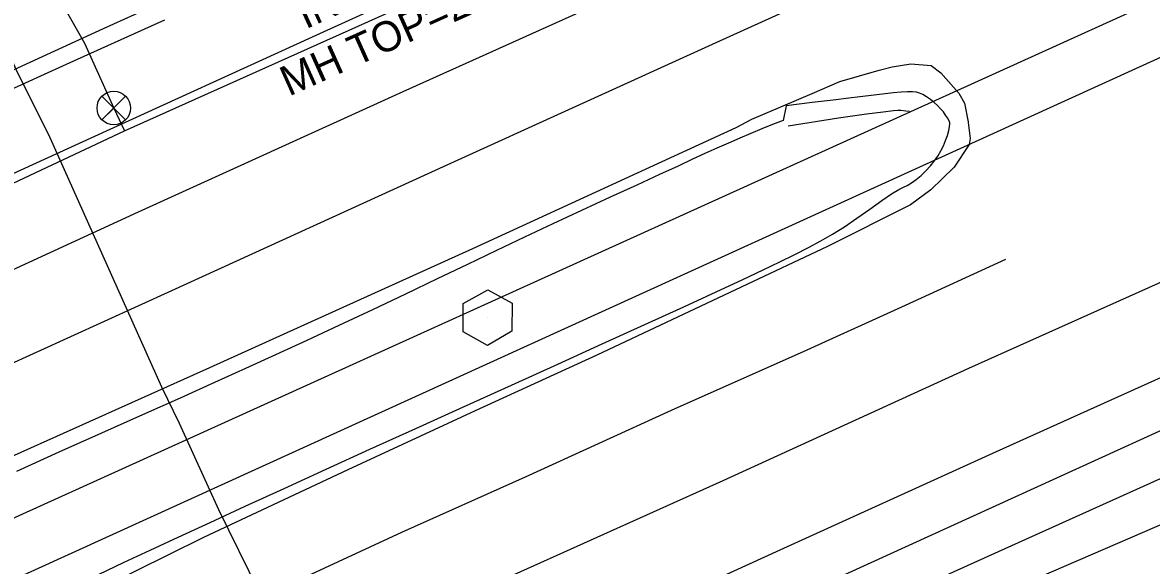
# Model space of a CAD drawing. Extents: x 2100323 to 2109811, y 740376 to 749755.
# Drawn here: x 2108610.7 to 2108760.8, y 746437 to 746509.1 of the extents above; entities that cross this region are included whole.
import ezdxf

# ---------------------------------------------------------------- set-up
doc = ezdxf.new("R2010")
doc.units = 0
for name, color, linetype in [('CTL GPS Vertical CELL', 7, 'Continuous'), ('Exist Horizontal Alignment', 7, 'Continuous'), ('Exist Roads Curbs', 7, 'Continuous'), ('Exist Roads EOP', 7, 'Continuous'), ('Exist Roads EOT', 7, 'Continuous'), ('Exist Structure Minor Pipes RCP 15 Inch Invert', 7, 'Continuous'), ('Exist Structure Minor Storm Sewer Manhole Text', 7, 'Continuous'), ('Exist Utilities Gas UG Line SUE LOS B', 7, 'Continuous'), ('Exist Utilities Sanitary Sewer UG Line', 7, 'Continuous'), ('Exist Utilities Water UG Line SUE LOS B', 7, 'Continuous'), ('Exist Utilities Water UG Line SUE LOS C', 7, 'Continuous'), ('Exist Utilities Water Valve CELL', 7, 'Continuous')]:
    doc.layers.add(name, color=color, linetype=linetype)

msp = doc.modelspace()

# ---------------------------------------------------------------- linework, layer by layer
at = {"layer": 'CTL GPS Vertical CELL'}
msp.add_line((2108672.56, 746469.97), (2108672.56, 746469.97), dxfattribs=at)
msp.add_lwpolyline([(2108669.33, 746471.84), (2108672.58, 746473.65), (2108675.83, 746471.86), (2108675.78, 746468.14), (2108672.53, 746466.25), (2108669.33, 746468.06)], close=True, dxfattribs=at)
at = {"layer": 'Exist Horizontal Alignment'}
msp.add_line((2107522.49, 745940.88), (2108883.29, 746559.66), dxfattribs=at)
at = {"layer": 'Exist Roads Curbs'}
for points in [[(2108608.45, 746502.38), (2108614.99, 746505.38), (2108621.5, 746508.36), (2108628.36, 746511.47)], [(2108712.54, 746495.44), (2108719.23, 746496.48), (2108722.94, 746497.02), (2108725.17, 746497.31), (2108726.53, 746497.47), (2108727.12, 746497.53), (2108727.5, 746497.51), (2108728.2, 746497.43), (2108728.68, 746497.38)]]:
    msp.add_lwpolyline(points, dxfattribs=at)
at = {"layer": 'Exist Roads EOP'}
for points in [[(2108629.61, 746509.47), (2108617.98, 746504.24), (2108606.63, 746499.09)], [(2108620.84, 746435.85), (2108624.25, 746437.45), (2108627.7, 746439.07), (2108631.43, 746440.79), (2108635.65, 746442.73), (2108640.34, 746444.89), (2108645.53, 746447.27), (2108651.09, 746449.81), (2108656.91, 746452.46), (2108663.01, 746455.23), (2108669.37, 746458.1), (2108675.76, 746460.99), (2108681.9, 746463.77), (2108687.81, 746466.46), (2108693.49, 746469.04), (2108698.64, 746471.4), (2108702.98, 746473.4), (2108706.51, 746475.03), (2108709.22, 746476.3), (2108711.43, 746477.36), (2108713.44, 746478.36), (2108715.25, 746479.29), (2108716.86, 746480.15), (2108718.41, 746481.03), (2108720.01, 746482.03), (2108721.67, 746483.15), (2108723.4, 746484.38), (2108725, 746485.53), (2108726.27, 746486.4), (2108727.23, 746486.99), (2108727.87, 746487.29), (2108728.38, 746487.51), (2108728.94, 746487.85), (2108729.55, 746488.29), (2108730.21, 746488.84), (2108730.86, 746489.46), (2108731.45, 746490.1), (2108731.97, 746490.75), (2108732.42, 746491.42), (2108732.82, 746492.1), (2108733.17, 746492.79), (2108733.46, 746493.47), (2108733.72, 746494.16), (2108733.9, 746494.79), (2108734.01, 746495.29), (2108734.05, 746495.68), (2108734.03, 746495.84), (2108734, 746495.96), (2108733.89, 746496.2), (2108733.71, 746496.5), (2108733.47, 746496.86), (2108733.17, 746497.27), (2108732.81, 746497.71), (2108732.4, 746498.14), (2108731.95, 746498.55), (2108731.45, 746498.94), (2108730.94, 746499.29), (2108730.45, 746499.57), (2108730, 746499.77), (2108729.58, 746499.89), (2108729.08, 746499.95), (2108728.41, 746499.95), (2108727.56, 746499.9), (2108726.54, 746499.8), (2108725.43, 746499.68), (2108724.32, 746499.55), (2108723.2, 746499.42), (2108722.08, 746499.29), (2108720.62, 746499.12), (2108718.5, 746498.86), (2108715.71, 746498.51), (2108712.25, 746498.07), (2108711.88, 746496.15), (2108710.47, 746495.59), (2108709.04, 746495.01), (2108707.59, 746494.41), (2108706.11, 746493.79), (2108704.6, 746493.14), (2108703.05, 746492.46), (2108701.46, 746491.74), (2108699.83, 746490.98), (2108697.9, 746490.08), (2108695.43, 746488.95), (2108692.41, 746487.57), (2108688.86, 746485.94), (2108685.04, 746484.19), (2108681.24, 746482.43), (2108677.48, 746480.65), (2108673.73, 746478.86), (2108669.9, 746477.02), (2108665.87, 746475.1), (2108661.65, 746473.09), (2108657.24, 746471), (2108652.8, 746468.91), (2108648.51, 746466.91), (2108644.37, 746465.01), (2108640.38, 746463.19), (2108636.25, 746461.33), (2108631.67, 746459.27), (2108626.66, 746457.03), (2108621.2, 746454.6), (2108615.54, 746452.07), (2108609.93, 746449.53)]]:
    msp.add_lwpolyline(points, dxfattribs=at)
at = {"layer": 'Exist Roads EOT'}
for points in [[(2108864.92, 746605.26), (2108863.46, 746604.6), (2108851.94, 746599.37), (2108838.58, 746593.26), (2108822.53, 746585.94), (2108805.01, 746578.04), (2108782.1, 746567.55), (2108767.06, 746560.67), (2108753.85, 746554.6), (2108740.51, 746548.57), (2108727.39, 746542.65), (2108717.62, 746538.25), (2108699.4, 746530.02), (2108689.73, 746525.63), (2108663.76, 746513.86), (2108649.23, 746507.22), (2108620.29, 746494), (2108592.89, 746481.52), (2108563.42, 746468.02), (2108534.51, 746454.93), (2108509.52, 746443.56), (2108474.57, 746427.69)], [(2108869.92, 746594.72), (2108840.46, 746581.37), (2108805.27, 746565.39), (2108769.85, 746549.17), (2108734.24, 746532.93), (2108697.95, 746516.48), (2108661.31, 746499.94), (2108626.11, 746483.96), (2108588.61, 746466.73), (2108552.8, 746450.46), (2108517.78, 746434.5), (2108481.29, 746417.92)], [(2108874.72, 746584.58), (2108847.34, 746572.19), (2108810.82, 746555.51), (2108774.33, 746538.79), (2108738.36, 746522.52), (2108702.9, 746506.47), (2108666.65, 746490), (2108630.54, 746473.5), (2108594.65, 746457.2), (2108558.53, 746440.69), (2108522.24, 746424.27), (2108486.28, 746407.91), (2108450.4, 746391.56)], [(2108885.21, 746530.46), (2108879.09, 746527.67), (2108846.57, 746512.99), (2108808.17, 746495.42), (2108773.69, 746479.86), (2108736.52, 746463.21), (2108703.83, 746448.29), (2108666.79, 746431.62), (2108629.53, 746414.64), (2108592.83, 746398.03), (2108557.74, 746382.12), (2108521.85, 746365.74), (2108485.14, 746349.1), (2108449.33, 746332.86)], [(2108890.02, 746519.84), (2108885.65, 746517.85), (2108848.84, 746501.19), (2108813.59, 746485.27), (2108776.51, 746468.45), (2108740.21, 746452.11), (2108711.44, 746439.06), (2108675.7, 746422.78), (2108640.26, 746406.77), (2108603.65, 746390.44), (2108567.17, 746374), (2108530.52, 746357.51), (2108494.59, 746341.24), (2108457.63, 746324.32)], [(2108894.94, 746508.75), (2108890.87, 746506.91), (2108853.87, 746490.25), (2108832.46, 746480.59), (2108822.1, 746475.92), (2108812.68, 746471.64), (2108801.55, 746466.56), (2108790.73, 746461.64), (2108781.31, 746457.37), (2108772.36, 746453.3), (2108762.87, 746448.94), (2108746.74, 746441.67), (2108739.09, 746438.23), (2108729.86, 746434.07)], [(2108599.23, 746447.04), (2108635.62, 746463.33), (2108670.58, 746479.14), (2108705.64, 746495.19), (2108707.71, 746496.3), (2108715.71, 746499.72), (2108719.39, 746501.31), (2108724.62, 746502.82), (2108726.38, 746503.25), (2108728.86, 746503.67), (2108731.55, 746503.46), (2108732.82, 746502.47), (2108734.52, 746500.55), (2108735.22, 746499.75), (2108735.99, 746498.44), (2108736.46, 746495.96), (2108736.48, 746495.86), (2108736.72, 746493.76), (2108736.62, 746492.95), (2108734.62, 746489.92), (2108731.51, 746486.93), (2108728.79, 746484.94), (2108717.75, 746479.42), (2108706.27, 746474), (2108687.11, 746464.98), (2108670.9, 746457.56), (2108653.98, 746449.74), (2108634.8, 746440.75), (2108621.24, 746434.07)], [(2108741.43, 746477.68), (2108728.09, 746471.55), (2108715.02, 746465.64), (2108696.96, 746457.62), (2108677.56, 746448.78), (2108661.1, 746441.43), (2108640.65, 746431.92), (2108614.77, 746420.24), (2108600.84, 746414), (2108587.18, 746407.73), (2108574.24, 746401.91), (2108560.73, 746395.82), (2108547.03, 746389.63), (2108533.15, 746383.14), (2108519.27, 746376.84), (2108506.43, 746371.2), (2108486.22, 746362.34)]]:
    msp.add_lwpolyline(points, dxfattribs=at)
at = {"layer": 'Exist Utilities Gas UG Line SUE LOS B'}
for points in [[(2108551.66, 746590.04), (2108552.08, 746589.52), (2108554.63, 746586.34), (2108563.67, 746575.76), (2108573.24, 746566.28), (2108582.63, 746557.73), (2108585.85, 746551.14), (2108597.62, 746530), (2108603.9, 746516.56), (2108606.91, 746509.29), (2108608.08, 746506.86), (2108610.06, 746502.45), (2108614.19, 746494.29), (2108629.2, 746460.77), (2108631.54, 746455.93), (2108636.78, 746444.45), (2108642.15, 746433.59), (2108657.1, 746402.03), (2108658.01, 746399.94)], [(2107460.11, 745847.54), (2107501.26, 745870.22), (2107591.73, 745915.7), (2107637.23, 745936.64), (2107703.43, 745966.71), (2107828.7, 746022.49), (2107888.66, 746051.44), (2107966.05, 746086.02), (2108049.42, 746123.83), (2108162.08, 746173.83), (2108348.94, 746259.73), (2108577.61, 746363.63), (2108658.01, 746399.94), (2108735.47, 746430.97), (2108778.95, 746449.73), (2108829.55, 746471.32), (2108871.61, 746492.79)]]:
    msp.add_lwpolyline(points, dxfattribs=at)
at = {"layer": 'Exist Utilities Sanitary Sewer UG Line'}
msp.add_line((2109091.25, 746661.41), (2108515.49, 746400.73), dxfattribs=at)
at = {"layer": 'Exist Utilities Water UG Line SUE LOS B'}
for points in [[(2108437.44, 746408.69), (2108565.78, 746467.32), (2108624.26, 746494.76), (2108789.5, 746568.76), (2108799.36, 746572.83), (2108802.36, 746574.97), (2108852.09, 746597.13)], [(2108600.37, 746540.12), (2108600.63, 746539.71), (2108601.41, 746538.66), (2108600.98, 746538.36), (2108604.61, 746532.9), (2108609.45, 746523.14), (2108618.97, 746506.41), (2108622.85, 746497.79), (2108624.26, 746494.76)]]:
    msp.add_lwpolyline(points, dxfattribs=at)
at = {"layer": 'Exist Utilities Water UG Line SUE LOS C'}
msp.add_lwpolyline([(2107483.12, 745855.85), (2107482.06, 745863.69), (2107541.92, 745895.36), (2107609.22, 745928.47), (2107719.34, 745980.37), (2107967.75, 746093.09), (2108308.63, 746249.5), (2108512.56, 746341.34), (2108767.91, 746457.63)], dxfattribs=at)
at = {"layer": 'Exist Utilities Water Valve CELL'}
msp.add_lwpolyline([(2108624.43, 746499.37), (2108621.28, 746496.22), (2108622.85, 746497.79), (2108624.43, 746496.22), (2108621.28, 746499.37)], dxfattribs=at)
msp.add_circle((2108622.85, 746497.79), 2.23, dxfattribs=at)

# ---------------------------------------------------------------- texts
at = {"layer": 'Exist Structure Minor Pipes RCP 15 Inch Invert'}
msp.add_text("INV=230.01'", height=4, rotation=24.6013, dxfattribs=at).set_placement((2108648.36, 746508.22))
at = {"layer": 'Exist Structure Minor Storm Sewer Manhole Text'}
msp.add_text("MH TOP=234.12'", height=4, rotation=24.2043, dxfattribs=at).set_placement((2108646.14, 746499.3))

doc.saveas('drawing.dxf')
